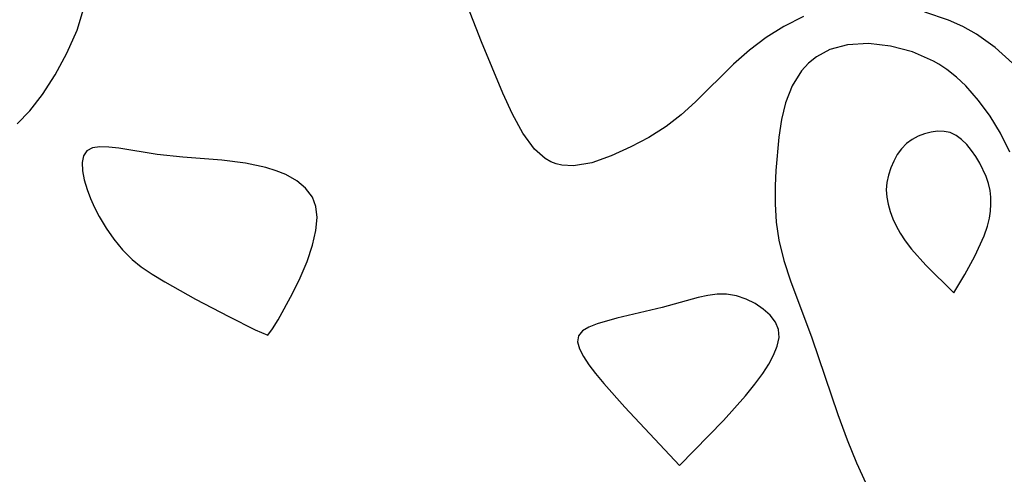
# Model space of a CAD drawing. Header units: metres. Extents: x 1073367 to 1082519, y 1569854 to 1574957.
# Tile 358 of 656: x 1076250 to 1076322, y 1573723 to 1573756. Entities that reach past the tile are written whole.
import ezdxf

# ---------------------------------------------------------------- set-up
doc = ezdxf.new("R2010")
doc.units = ezdxf.units.M
doc.layers.add('CGG_CurvaNivelLidar_v1', color=253, linetype='Continuous', lineweight=30)

msp = doc.modelspace()

# ---------------------------------------------------------------- linework, layer by layer
at = {"layer": 'CGG_CurvaNivelLidar_v1'}
for p, q in [((1076254.599, 1573755.2907, 68.5), (1076255.1446, 1573757.0654, 68.5)), ((1076284.0709, 1573754.4423, 68), (1076283.0742, 1573756.9893, 68)), ((1076307.5456, 1573756.3016, 68), (1076306.0917, 1573755.5689, 68)), ((1076318.1033, 1573756.0243, 68), (1076316.3827, 1573756.6016, 68)), ((1076306.0917, 1573755.5689, 68), (1076304.8106, 1573754.7558, 68)), ((1076319.1439, 1573755.5542, 68), (1076318.1033, 1573756.0243, 68)), ((1076320.1417, 1573754.9974, 68), (1076319.1439, 1573755.5542, 68)), ((1076253.8629, 1573753.6091, 68.5), (1076254.599, 1573755.2907, 68.5)), ((1076304.8106, 1573754.7558, 68), (1076303.5897, 1573753.8363, 68)), ((1076321.5085, 1573754.0246, 68), (1076320.1417, 1573754.9974, 68)), ((1076285.6283, 1573750.7076, 68), (1076284.0709, 1573754.4423, 68)), ((1076310.7395, 1573754.2258, 68.5), (1076309.4569, 1573753.8792, 68.5)), ((1076312.2814, 1573754.3168, 68.5), (1076310.7395, 1573754.2258, 68.5)), ((1076313.8822, 1573754.1413, 68.5), (1076312.2814, 1573754.3168, 68.5)), ((1076315.481, 1573753.7181, 68.5), (1076313.8822, 1573754.1413, 68.5)), ((1076322.7554, 1573752.8812, 68), (1076321.5085, 1573754.0246, 68)), ((1076253.0037, 1573752.0374, 68.5), (1076253.8629, 1573753.6091, 68.5)), ((1076303.5897, 1573753.8363, 68), (1076302.4389, 1573752.8294, 68)), ((1076308.4933, 1573753.3632, 68.5), (1076307.9042, 1573752.8943, 68.5)), ((1076309.4569, 1573753.8792, 68.5), (1076308.4933, 1573753.3632, 68.5)), ((1076317.0178, 1573753.0419, 68.5), (1076315.481, 1573753.7181, 68.5)), ((1076302.4389, 1573752.8294, 68), (1076299.6708, 1573750.0666, 68)), ((1076307.9042, 1573752.8943, 68.5), (1076307.3869, 1573752.3398, 68.5)), ((1076317.4001, 1573752.8213, 68.5), (1076317.0178, 1573753.0419, 68.5)), ((1076317.9736, 1573752.4403, 68.5), (1076317.4001, 1573752.8213, 68.5)), ((1076252.0859, 1573750.6108, 68.5), (1076253.0037, 1573752.0374, 68.5)), ((1076307.3869, 1573752.3398, 68.5), (1076306.7013, 1573751.2482, 68.5)), ((1076318.6895, 1573751.8707, 68.5), (1076317.9736, 1573752.4403, 68.5)), ((1076319.3635, 1573751.233, 68.5), (1076318.6895, 1573751.8707, 68.5)), ((1076306.7013, 1573751.2482, 68.5), (1076306.2126, 1573749.9893, 68.5)), ((1076320.2924, 1573750.179, 68.5), (1076319.3635, 1573751.233, 68.5)), ((1076251.1536, 1573749.4055, 68.5), (1076252.0859, 1573750.6108, 68.5)), ((1076286.3303, 1573749.1656, 68), (1076285.6283, 1573750.7076, 68)), ((1076299.6708, 1573750.0666, 68), (1076298.6223, 1573749.1202, 68)), ((1076306.2126, 1573749.9893, 68.5), (1076305.9241, 1573748.7825, 68.5)), ((1076321.1331, 1573749.0214, 68.5), (1076320.2924, 1573750.179, 68.5)), ((1076250.2446, 1573748.4802, 68.5), (1076251.1536, 1573749.4055, 68.5)), ((1076287.082, 1573747.777, 68), (1076286.3303, 1573749.1656, 68)), ((1076298.6223, 1573749.1202, 68), (1076297.5306, 1573748.2695, 68)), ((1076321.8817, 1573747.7788, 68.5), (1076321.1331, 1573749.0214, 68.5)), ((1076305.9241, 1573748.7825, 68.5), (1076305.7307, 1573747.5085, 68.5)), ((1076287.9285, 1573746.6224, 68), (1076287.082, 1573747.777, 68)), ((1076297.5306, 1573748.2695, 68), (1076296.2578, 1573747.466, 68)), ((1076316.3478, 1573747.7416, 69), (1076315.8822, 1573747.5619, 69)), ((1076316.8258, 1573747.8657, 69), (1076316.3478, 1573747.7416, 69)), ((1076317.3047, 1573747.9292, 69), (1076316.8258, 1573747.8657, 69)), ((1076317.7734, 1573747.9216, 69), (1076317.3047, 1573747.9292, 69)), ((1076318.2202, 1573747.8261, 69), (1076317.7734, 1573747.9216, 69)), ((1076318.653, 1573747.6181, 69), (1076318.2202, 1573747.8261, 69)), ((1076319.0543, 1573747.3191, 69), (1076318.653, 1573747.6181, 69)), ((1076322.5585, 1573746.4053, 68.5), (1076321.8817, 1573747.7788, 68.5)), ((1076296.2578, 1573747.466, 68), (1076294.958, 1573746.7818, 68)), ((1076305.7307, 1573747.5085, 68.5), (1076305.5101, 1573745.0767, 68.5)), ((1076315.0404, 1573747.0308, 69), (1076314.6797, 1573746.6554, 69)), ((1076315.4415, 1573747.3266, 69), (1076315.0404, 1573747.0308, 69)), ((1076315.8822, 1573747.5619, 69), (1076315.4415, 1573747.3266, 69)), ((1076319.4282, 1573746.9524, 69), (1076319.0543, 1573747.3191, 69)), ((1076319.7768, 1573746.5351, 69), (1076319.4282, 1573746.9524, 69)), ((1076255.0784, 1573746.1355, 68.5), (1076254.9859, 1573745.6387, 68.5)), ((1076255.3118, 1573746.5012, 68.5), (1076255.0784, 1573746.1355, 68.5)), ((1076255.7179, 1573746.7134, 68.5), (1076255.3118, 1573746.5012, 68.5)), ((1076256.2638, 1573746.7914, 68.5), (1076255.7179, 1573746.7134, 68.5)), ((1076256.9152, 1573746.7726, 68.5), (1076256.2638, 1573746.7914, 68.5)), ((1076257.6452, 1573746.6874, 68.5), (1076256.9152, 1573746.7726, 68.5)), ((1076260.4447, 1573746.2305, 68.5), (1076257.6452, 1573746.6874, 68.5)), ((1076262.3042, 1573746.0424, 68.5), (1076260.4447, 1573746.2305, 68.5)), ((1076288.7004, 1573745.9392, 68), (1076287.9285, 1573746.6224, 68)), ((1076294.958, 1573746.7818, 68), (1076293.5144, 1573746.1237, 68)), ((1076314.3706, 1573746.2243, 69), (1076314.1077, 1573745.7529, 69)), ((1076314.6797, 1573746.6554, 69), (1076314.3706, 1573746.2243, 69)), ((1076320.0993, 1573746.0796, 69), (1076319.7768, 1573746.5351, 69)), ((1076254.9859, 1573745.6387, 68.5), (1076255.0081, 1573745.0446, 68.5)), ((1076265.1548, 1573745.8299, 68.5), (1076262.3042, 1573746.0424, 68.5)), ((1076266.8687, 1573745.6089, 68.5), (1076265.1548, 1573745.8299, 68.5)), ((1076268.3604, 1573745.2837, 68.5), (1076266.8687, 1573745.6089, 68.5)), ((1076289.1193, 1573745.6987, 68), (1076288.7004, 1573745.9392, 68)), ((1076289.5096, 1573745.5456, 68), (1076289.1193, 1573745.6987, 68)), ((1076289.9173, 1573745.4478, 68), (1076289.5096, 1573745.5456, 68)), ((1076290.7741, 1573745.4027, 68), (1076289.9173, 1573745.4478, 68)), ((1076292.1112, 1573745.6342, 68), (1076290.7741, 1573745.4027, 68)), ((1076293.5144, 1573746.1237, 68), (1076292.1112, 1573745.6342, 68)), ((1076314.1077, 1573745.7529, 69), (1076313.8895, 1573745.2532, 69)), ((1076320.3925, 1573745.5943, 69), (1076320.0993, 1573746.0796, 69)), ((1076320.8418, 1573744.6314, 69), (1076320.3925, 1573745.5943, 69)), ((1076255.0081, 1573745.0446, 68.5), (1076255.1264, 1573744.3813, 68.5)), ((1076269.1171, 1573745.0522, 68.5), (1076268.3604, 1573745.2837, 68.5)), ((1076269.8248, 1573744.7661, 68.5), (1076269.1171, 1573745.0522, 68.5)), ((1076270.6053, 1573744.3196, 68.5), (1076269.8248, 1573744.7661, 68.5)), ((1076305.5101, 1573745.0767, 68.5), (1076305.4575, 1573743.9512, 68.5)), ((1076313.7192, 1573744.7342, 69), (1076313.6047, 1573744.2027, 69)), ((1076313.8895, 1573745.2532, 69), (1076313.7192, 1573744.7342, 69)), ((1076255.1264, 1573744.3813, 68.5), (1076255.3292, 1573743.6724, 68.5)), ((1076271.2591, 1573743.7702, 68.5), (1076270.6053, 1573744.3196, 68.5)), ((1076313.6047, 1573744.2027, 69), (1076313.5595, 1573743.6643, 69)), ((1076321.0095, 1573744.1284, 69), (1076320.8418, 1573744.6314, 69)), ((1076321.1277, 1573743.614, 69), (1076321.0095, 1573744.1284, 69)), ((1076255.3292, 1573743.6724, 68.5), (1076255.5725, 1573743.025, 68.5)), ((1076271.7463, 1573743.117, 68.5), (1076271.2591, 1573743.7702, 68.5)), ((1076305.4575, 1573743.9512, 68.5), (1076305.4581, 1573742.6307, 68.5)), ((1076313.5595, 1573743.6643, 69), (1076313.5946, 1573743.1329, 69)), ((1076321.1856, 1573743.1163, 69), (1076321.1277, 1573743.614, 69)), ((1076255.5725, 1573743.025, 68.5), (1076255.8684, 1573742.3674, 68.5)), ((1076272.0064, 1573742.4501, 68.5), (1076271.7463, 1573743.117, 68.5)), ((1076305.4581, 1573742.6307, 68.5), (1076305.5436, 1573741.3081, 68.5)), ((1076313.5946, 1573743.1329, 69), (1076313.6965, 1573742.6016, 69)), ((1076313.6965, 1573742.6016, 69), (1076313.8509, 1573742.0726, 69)), ((1076321.1627, 1573742.1063, 69), (1076321.1953, 1573742.6126, 69)), ((1076321.1953, 1573742.6126, 69), (1076321.1856, 1573743.1163, 69)), ((1076255.8684, 1573742.3674, 68.5), (1076256.2108, 1573741.7081, 68.5)), ((1076272.0926, 1573741.6436, 68.5), (1076272.0064, 1573742.4501, 68.5)), ((1076313.8509, 1573742.0726, 69), (1076314.0478, 1573741.5483, 69)), ((1076321.0861, 1573741.5907, 69), (1076321.1627, 1573742.1063, 69)), ((1076256.2108, 1573741.7081, 68.5), (1076256.7125, 1573740.8724, 68.5)), ((1076272.0028, 1573740.6821, 68.5), (1076272.0926, 1573741.6436, 68.5)), ((1076305.5436, 1573741.3081, 68.5), (1076305.7354, 1573739.9929, 68.5)), ((1076314.0478, 1573741.5483, 69), (1076314.2809, 1573741.0312, 69)), ((1076320.9401, 1573741.0191, 69), (1076321.0861, 1573741.5907, 69)), ((1076256.7125, 1573740.8724, 68.5), (1076257.2785, 1573740.0621, 68.5)), ((1076271.759, 1573739.6187, 68.5), (1076272.0028, 1573740.6821, 68.5)), ((1076314.2809, 1573741.0312, 69), (1076314.567, 1573740.5031, 69)), ((1076314.567, 1573740.5031, 69), (1076314.9453, 1573739.9299, 69)), ((1076320.6873, 1573740.3066, 69), (1076320.9401, 1573741.0191, 69)), ((1076257.2785, 1573740.0621, 68.5), (1076257.9085, 1573739.2933, 68.5)), ((1076305.7354, 1573739.9929, 68.5), (1076306.1036, 1573738.498, 68.5)), ((1076314.9453, 1573739.9299, 69), (1076315.4035, 1573739.3347, 69)), ((1076320.0099, 1573738.8329, 69), (1076320.6873, 1573740.3066, 69)), ((1076257.9085, 1573739.2933, 68.5), (1076258.6093, 1573738.5864, 68.5)), ((1076271.3579, 1573738.4264, 68.5), (1076271.759, 1573739.6187, 68.5)), ((1076315.4035, 1573739.3347, 69), (1076316.4452, 1573738.1638, 69)), ((1076258.6093, 1573738.5864, 68.5), (1076259.2717, 1573738.046, 68.5)), ((1076270.8586, 1573737.2325, 68.5), (1076271.3579, 1573738.4264, 68.5)), ((1076306.1036, 1573738.498, 68.5), (1076306.589, 1573737.0141, 68.5)), ((1076319.2816, 1573737.49, 69), (1076320.0099, 1573738.8329, 69)), ((1076259.2717, 1573738.046, 68.5), (1076260.0718, 1573737.5026, 68.5)), ((1076316.4452, 1573738.1638, 69), (1076318.5, 1573736.1471, 69)), ((1076260.0718, 1573737.5026, 68.5), (1076260.9883, 1573736.9487, 68.5)), ((1076260.9883, 1573736.9487, 68.5), (1076263.2352, 1573735.6991, 68.5)), ((1076270.311, 1573736.0912, 68.5), (1076270.8586, 1573737.2325, 68.5)), ((1076306.589, 1573737.0141, 68.5), (1076308.1344, 1573732.8798, 68.5)), ((1076318.5, 1573736.1471, 69), (1076319.2816, 1573737.49, 69)), ((1076269.2604, 1573734.1803, 68.5), (1076270.311, 1573736.0912, 68.5)), ((1076263.2352, 1573735.6991, 68.5), (1076265.6611, 1573734.4191, 68.5)), ((1076299.855, 1573735.8094, 68.5), (1076297.2243, 1573735.0879, 68.5)), ((1076300.5603, 1573735.9574, 68.5), (1076299.855, 1573735.8094, 68.5)), ((1076301.2516, 1573736.0459, 68.5), (1076300.5603, 1573735.9574, 68.5)), ((1076301.9251, 1573736.0489, 68.5), (1076301.2516, 1573736.0459, 68.5)), ((1076302.6583, 1573735.9247, 68.5), (1076301.9251, 1573736.0489, 68.5)), ((1076303.3559, 1573735.6865, 68.5), (1076302.6583, 1573735.9247, 68.5)), ((1076304.0077, 1573735.3606, 68.5), (1076303.3559, 1573735.6865, 68.5)), ((1076297.2243, 1573735.0879, 68.5), (1076293.9424, 1573734.2992, 68.5)), ((1076304.598, 1573734.9662, 68.5), (1076304.0077, 1573735.3606, 68.5)), ((1076305.1039, 1573734.5157, 68.5), (1076304.598, 1573734.9662, 68.5)), ((1076265.6611, 1573734.4191, 68.5), (1076267.5768, 1573733.463, 68.5)), ((1076268.8502, 1573733.5183, 68.5), (1076269.2604, 1573734.1803, 68.5)), ((1076293.9424, 1573734.2992, 68.5), (1076292.4987, 1573733.8925, 68.5)), ((1076305.4931, 1573734.0162, 68.5), (1076305.1039, 1573734.5157, 68.5)), ((1076305.7213, 1573733.4695, 68.5), (1076305.4931, 1573734.0162, 68.5)), ((1076267.5768, 1573733.463, 68.5), (1076268.5, 1573733.0526, 68.5)), ((1076268.5, 1573733.0526, 68.5), (1076268.8502, 1573733.5183, 68.5)), ((1076291.4293, 1573733.3711, 68.5), (1076291.1398, 1573733.0263, 68.5)), ((1076291.8993, 1573733.6533, 68.5), (1076291.4293, 1573733.3711, 68.5)), ((1076292.4987, 1573733.8925, 68.5), (1076291.8993, 1573733.6533, 68.5)), ((1076305.7506, 1573732.8814, 68.5), (1076305.7213, 1573733.4695, 68.5)), ((1076291.1398, 1573733.0263, 68.5), (1076291.0762, 1573732.5862, 68.5)), ((1076291.0762, 1573732.5862, 68.5), (1076291.2122, 1573732.0754, 68.5)), ((1076305.6148, 1573732.2577, 68.5), (1076305.7506, 1573732.8814, 68.5)), ((1076308.1344, 1573732.8798, 68.5), (1076310.0354, 1573727.276, 68.5)), ((1076291.2122, 1573732.0754, 68.5), (1076291.4965, 1573731.5121, 68.5)), ((1076305.3542, 1573731.6091, 68.5), (1076305.6148, 1573732.2577, 68.5)), ((1076291.4965, 1573731.5121, 68.5), (1076291.8901, 1573730.9105, 68.5)), ((1076304.9992, 1573730.9441, 68.5), (1076305.3542, 1573731.6091, 68.5)), ((1076291.8901, 1573730.9105, 68.5), (1076292.367, 1573730.277, 68.5)), ((1076304.5663, 1573730.2625, 68.5), (1076304.9992, 1573730.9441, 68.5)), ((1076292.367, 1573730.277, 68.5), (1076292.9792, 1573729.54, 68.5)), ((1076303.9997, 1573729.4933, 68.5), (1076304.5663, 1573730.2625, 68.5)), ((1076292.9792, 1573729.54, 68.5), (1076294.5155, 1573727.8212, 68.5)), ((1076303.3125, 1573728.6491, 68.5), (1076303.9997, 1573729.4933, 68.5)), ((1076301.7002, 1573726.8523, 68.5), (1076303.3125, 1573728.6491, 68.5)), ((1076294.5155, 1573727.8212, 68.5), (1076298.5, 1573723.5681, 68.5)), ((1076298.5, 1573723.5681, 68.5), (1076301.7002, 1573726.8523, 68.5)), ((1076310.0354, 1573727.276, 68.5), (1076310.7108, 1573725.4355, 68.5)), ((1076310.7108, 1573725.4355, 68.5), (1076311.3992, 1573723.7585, 68.5)), ((1076311.3992, 1573723.7585, 68.5), (1076312.0646, 1573722.2722, 68.5))]:
    msp.add_line(p, q, dxfattribs=at)

doc.saveas('drawing.dxf')
